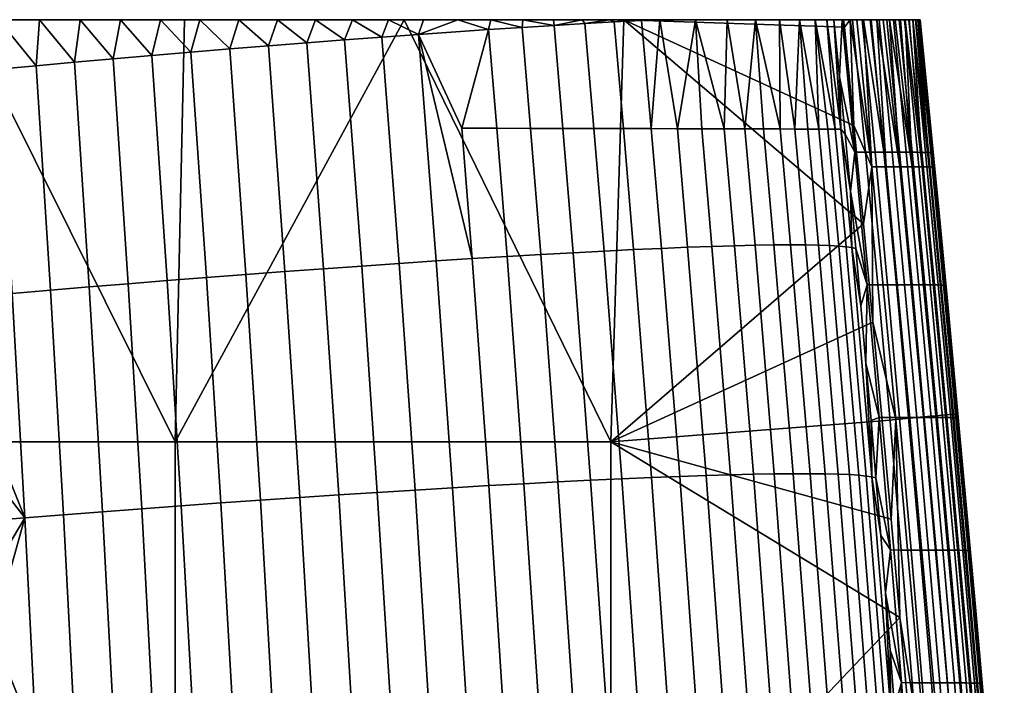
# Model space of a CAD drawing. Header units: millimetres. Extents: x 422 to 799, y -530 to 0.
# Tile 656 of 656: x 697 to 787, y -61 to 0. Entities that reach past the tile are written whole.
import ezdxf

# ---------------------------------------------------------------- set-up
doc = ezdxf.new("R2010")
doc.units = ezdxf.units.MM
doc.header["$MEASUREMENT"] = 0
doc.layers.add('sanitari', color=7, linetype='Continuous')

msp = doc.modelspace()

# ---------------------------------------------------------------- meshes
at = {"layer": 'sanitari'}
mesh = msp.add_polyface(dxfattribs=at)
corners = [(653.774, 0, -65.974), (610.826, 0, -65.974), (610.826, 0, -31.641), (653.774, 0, -31.641), (653.774, 0, -100.307), (610.826, 0, -100.307), (653.774, 0, -134.641), (610.826, 0, -134.641), (653.774, 0, -168.974), (610.826, 0, -168.974), (653.774, 0, -203.307), (610.826, 0, -203.307), (653.774, 0, -237.641), (610.826, 0, -237.641), (696.722, 0, -65.974), (696.722, 0, -31.641), (696.722, 0, -100.307), (696.722, 0, -134.641), (696.722, 0, -168.974), (696.722, 0, -203.307), (696.722, 0, -237.641), (671.343, 0), (651.171, 0), (630.998, 0), (691.516, 0), (670.846, 0, -269.281), (690.852, 0, -269.281), (630.832, 0, -269.281), (650.839, 0, -269.281), (610.826, 0, -269.281), (610.826, 0), (630.832, 0, -269.281), (610.827, -32.009, -270.432), (610.826, 0, -269.281), (650.839, 0, -269.281), (670.846, 0, -269.281), (654.433, -32.009, -270.432), (632.63, -32.009, -270.432), (690.852, 0, -269.281), (691.159, -4.852, -269.456), (676.236, -32.009, -270.432), (691.478, -9.992, -269.641), (691.791, -15.132, -269.826), (692.097, -20.272, -270.01), (692.397, -25.413, -270.195), (692.69, -30.554, -270.38), (692.976, -35.695, -270.565), (693.255, -40.837, -270.75), (693.528, -45.979, -270.935), (692.845, -4.696, -269.433), (691.159, -4.852, -269.456), (690.852, 0, -269.281), (694.59, -4.535, -269.372), (691.791, -15.132, -269.826), (691.478, -9.992, -269.641), (695.86, -25.113, -270.111), (692.397, -25.413, -270.195), (692.097, -20.272, -270.01), (692.69, -30.554, -270.38), (694.616, 0, -269.195), (590.827, -38.725), (630.827, -38.725), (630.998, 0), (610.826, 0), (651.171, 0), (670.827, -38.725), (671.343, 0), (710.827, -38.725), (691.516, 0)]
mesh.append_faces([[corners[k] for k in face] for face in [(0, 1, 2, 3), (4, 5, 1, 0), (6, 7, 5, 4), (8, 9, 7, 6), (10, 11, 9, 8), (12, 13, 11, 10), (14, 0, 3, 15), (16, 4, 0, 14), (17, 6, 4, 16), (18, 8, 6, 17), (19, 10, 8, 18), (20, 12, 10, 19), (21, 3, 22, 22), (23, 3, 2, 2), (23, 22, 3, 3), (24, 15, 21, 21), (15, 3, 21, 21), (20, 25, 12, 12), (20, 26, 25, 25), (27, 12, 28, 28), (25, 28, 12, 12), (29, 13, 27, 27), (13, 12, 27, 27), (2, 30, 23, 23), (31, 32, 33, 33), (34, 35, 36, 36), (37, 31, 34, 34), (38, 39, 35, 35), (37, 32, 31, 31), (36, 37, 34, 34), (35, 40, 36, 36), (35, 39, 41, 41), (35, 41, 40, 40), (40, 42, 43, 43), (40, 44, 45, 45), (43, 44, 40, 40), (45, 46, 40, 40), (40, 47, 48, 48), (47, 40, 46, 46), (41, 42, 40, 40), (49, 50, 51, 51), (52, 53, 54, 54), (49, 54, 50, 50), (55, 56, 57, 57), (55, 58, 56, 56), (55, 57, 53, 53), (49, 51, 59, 59), (49, 52, 54, 54), (60, 61, 62, 63), (61, 64, 62, 62), (61, 65, 64, 64), (64, 65, 66, 66), (65, 67, 68, 66)]])
mesh = msp.add_polyface(dxfattribs=at)
corners = [(739.67, 0, -65.974), (696.722, 0, -65.974), (696.722, 0, -31.641), (739.67, 0, -31.641), (739.67, 0, -100.307), (696.722, 0, -100.307), (739.67, 0, -134.641), (696.722, 0, -134.641), (739.67, 0, -168.974), (696.722, 0, -168.974), (739.67, 0, -203.307), (696.722, 0, -203.307), (696.722, 0, -237.641), (691.516, 0), (711.688, 0), (713.099, 0, -266.192), (716.687, 0, -265.086), (720.225, 0, -263.814), (723.699, 0, -262.38), (709.467, 0, -267.131), (733.641, 0, -257.156), (730.412, 0, -259.048), (727.097, 0, -260.79), (736.777, 0, -255.119), (698.365, 0, -268.935), (702.094, 0, -268.504), (690.852, 0, -269.281), (694.616, 0, -269.195), (705.796, 0, -267.902), (699.371, -24.815, -269.875), (695.86, -25.113, -270.111), (694.59, -4.535, -269.372), (698.069, -4.218, -269.137), (702.922, -24.518, -269.482), (701.587, -3.903, -268.747), (706.502, -24.226, -268.926), (705.134, -3.591, -268.194), (710.101, -23.937, -268.201), (708.699, -3.283, -267.475), (713.707, -23.654, -267.303), (712.272, -2.981, -266.584), (717.308, -23.378, -266.231), (715.84, -2.686, -265.52), (720.892, -23.11, -264.98), (719.391, -2.398, -264.279), (700.562, -45.421, -270.614), (697.02, -45.7, -270.851), (704.143, -45.146, -270.219), (707.753, -44.873, -269.659), (711.382, -44.606, -268.93), (715.019, -44.344, -268.027), (718.651, -44.088, -266.947), (692.976, -35.695, -270.565), (692.69, -30.554, -270.38), (693.528, -45.979, -270.935), (693.255, -40.837, -270.75), (694.616, 0, -269.195), (698.365, 0, -268.935), (702.094, 0, -268.504), (705.796, 0, -267.902), (709.467, 0, -267.131), (713.099, 0, -266.192), (716.687, 0, -265.086), (692.845, -4.696, -269.433), (720.225, 0, -263.814), (691.791, -15.132, -269.826), (691.516, 0), (710.827, -38.725), (711.688, 0)]
mesh.append_faces([[corners[k] for k in face] for face in [(0, 1, 2, 3), (4, 5, 1, 0), (6, 7, 5, 4), (8, 9, 7, 6), (10, 11, 9, 8), (12, 11, 10, 10), (2, 13, 14, 14), (15, 12, 16, 16), (17, 16, 12, 12), (17, 12, 18, 18), (15, 19, 12, 12), (20, 21, 12, 12), (18, 12, 22, 22), (23, 20, 12, 12), (24, 12, 25, 25), (26, 12, 27, 27), (12, 24, 27, 27), (25, 12, 28, 28), (12, 19, 28, 28), (29, 30, 31, 32), (33, 29, 32, 34), (35, 33, 34, 36), (37, 35, 36, 38), (39, 37, 38, 40), (41, 39, 40, 42), (43, 41, 42, 44), (45, 46, 30, 29), (47, 45, 29, 33), (48, 47, 33, 35), (49, 48, 35, 37), (50, 49, 37, 39), (51, 50, 39, 41), (30, 52, 53, 53), (46, 54, 55, 55), (46, 55, 52, 52), (56, 57, 32, 32), (36, 58, 59, 59), (58, 34, 57, 57), (59, 60, 38, 38), (61, 62, 42, 42), (40, 60, 61, 61), (56, 31, 63, 63), (56, 32, 31, 31), (58, 36, 34, 34), (57, 34, 32, 32), (60, 40, 38, 38), (62, 44, 42, 42), (61, 42, 40, 40), (59, 38, 36, 36), (64, 44, 62, 62), (31, 30, 65, 65), (52, 30, 46, 46), (66, 67, 68, 68)]])
mesh = msp.add_polyface(dxfattribs=at)
corners = [(731.861, 0), (739.67, 0, -31.641), (711.688, 0), (752.033, 0), (778.823, 0, -45.47), (739.67, 0, -65.974), (777.795, 0, -83.952), (739.67, 0, -100.307), (696.722, 0, -31.641), (727.097, 0, -260.79), (696.722, 0, -237.641), (730.412, 0, -259.048), (736.777, 0, -255.119), (739.816, 0, -252.938), (739.67, 0, -168.974), (772.069, 0, -186.467), (739.67, 0, -203.307), (774.725, 0, -148.052), (739.67, 0, -134.641), (745.581, 0, -248.159), (748.196, 0, -245.668), (742.752, 0, -250.617), (750.693, 0, -243.064), (758.596, 0, -232.915), (755.323, 0, -237.534), (753.07, 0, -240.351), (724.446, -22.851, -263.551), (720.892, -23.11, -264.98), (719.391, -2.398, -264.279), (722.912, -2.12, -262.862), (727.956, -22.602, -261.945), (726.39, -1.852, -261.268), (731.41, -22.364, -260.161), (729.812, -1.596, -259.499), (734.794, -22.139, -258.204), (733.164, -1.352, -257.558), (738.095, -21.927, -256.077), (720.225, 0, -263.814), (723.699, 0, -262.38), (727.097, 0, -260.79), (730.412, 0, -259.048), (733.641, 0, -257.156), (736.777, 0, -255.119), (742.677, -0.707, -250.749), (739.816, 0, -252.938), (742.752, 0, -250.617), (739.609, -0.907, -253.177), (745.627, -0.524, -248.173), (745.581, 0, -248.159), (748.196, 0, -245.668), (743.459, -9.97, -251.008), (740.362, -9.962, -253.44), (746.436, -9.978, -248.427), (749.282, -9.985, -245.706), (748.446, -0.358, -245.458), (737.156, -9.953, -255.713), (741.299, -21.729, -253.787), (744.396, -21.547, -251.338), (750.219, -21.23, -246.003), (747.373, -21.38, -248.741), (751.987, -9.992, -242.853), (751.127, -0.21, -242.613), (750.693, 0, -243.064), (711.688, 0), (710.827, -38.725), (731.861, 0), (750.827, -38.725), (752.033, 0)]
mesh.append_faces([[corners[k] for k in face] for face in [(0, 1, 2, 2), (0, 3, 1, 1), (1, 4, 5, 5), (5, 6, 7, 7), (8, 2, 1, 1), (9, 10, 11, 11), (12, 10, 13, 13), (14, 15, 16, 16), (17, 14, 18, 18), (19, 10, 20, 20), (10, 21, 13, 13), (10, 19, 21, 21), (10, 22, 20, 20), (23, 24, 16, 16), (25, 22, 10, 10), (25, 10, 16, 16), (26, 27, 28, 29), (30, 26, 29, 31), (32, 30, 31, 33), (34, 32, 33, 35), (35, 36, 34, 34), (29, 37, 38, 38), (33, 39, 40, 40), (39, 31, 38, 38), (35, 41, 42, 42), (43, 44, 45, 45), (44, 46, 42, 42), (41, 35, 40, 40), (31, 39, 33, 33), (35, 42, 46, 46), (33, 40, 35, 35), (47, 48, 49, 49), (43, 45, 47, 47), (46, 43, 50, 51), (43, 47, 52, 50), (45, 48, 47, 47), (44, 43, 46, 46), (53, 52, 47, 54), (46, 55, 35, 35), (29, 38, 31, 31), (29, 28, 37, 37), (55, 51, 56, 36), (35, 55, 36, 36), (51, 50, 57, 56), (47, 49, 54, 54), (52, 53, 58, 59), (50, 52, 59, 57), (60, 53, 54, 61), (51, 55, 46, 46), (62, 54, 49, 49), (63, 64, 65, 65), (66, 67, 65, 65)]])
mesh = msp.add_polyface(dxfattribs=at)
corners = [(722.265, -43.841, -265.688), (718.651, -44.088, -266.947), (717.308, -23.378, -266.231), (720.892, -23.11, -264.98), (725.849, -43.603, -264.249), (724.446, -22.851, -263.551), (729.39, -43.374, -262.632), (727.956, -22.602, -261.945), (732.873, -43.157, -260.836), (731.41, -22.364, -260.161), (736.286, -42.951, -258.865), (734.794, -22.139, -258.204), (739.615, -42.758, -256.724), (738.095, -21.927, -256.077), (742.847, -42.58, -254.417), (741.299, -21.729, -253.787), (745.971, -42.415, -251.952), (744.396, -21.547, -251.338), (748.974, -42.266, -249.336), (747.373, -21.38, -248.741), (751.845, -42.133, -246.578), (750.219, -21.23, -246.003), (754.575, -42.016, -243.689), (752.925, -21.097, -243.134), (757.155, -41.915, -240.68), (755.481, -20.981, -240.146), (759.576, -41.831, -237.561), (757.881, -20.882, -237.05), (761.833, -41.764, -234.346), (760.117, -20.802, -233.858), (763.919, -41.714, -231.047), (762.184, -20.739, -230.583), (765.832, -41.68, -227.677), (764.078, -20.694, -227.238), (723.506, -64.591, -266.402), (719.864, -64.816, -267.668), (727.117, -64.375, -264.956), (730.685, -64.168, -263.329), (734.196, -63.972, -261.523), (737.635, -63.788, -259.541), (740.99, -63.616, -257.387), (744.249, -63.458, -255.067), (747.397, -63.313, -252.588), (750.425, -63.182, -249.956), (753.32, -63.067, -247.183), (756.073, -62.967, -244.277), (758.674, -62.883, -241.249), (761.117, -62.814, -238.112), (763.393, -62.761, -234.877), (765.499, -62.724, -231.557), (767.43, -62.703, -228.166), (724.608, -85.36, -267.123), (720.94, -85.561, -268.394), (728.245, -85.167, -265.67), (731.837, -84.984, -264.036), (735.372, -84.811, -262.222), (738.836, -84.649, -260.231), (742.216, -84.5, -258.068), (745.498, -84.363, -255.737), (748.67, -84.239, -253.246), (751.72, -84.128, -250.603), (754.637, -84.032, -247.816), (757.412, -83.95, -244.896), (760.035, -83.883, -241.854), (762.498, -83.831, -238.701), (764.794, -83.793, -235.45), (766.919, -83.77, -232.113), (750.827, -38.725), (710.827, -38.725), (710.827, -82.749), (750.827, -82.749), (731.861, 0), (777.379, -54.865), (776.561, -45.832), (775.73, -36.8), (774.884, -27.769), (774.026, -18.74)]
mesh.append_faces([[corners[k] for k in face] for face in [(0, 1, 2, 3), (4, 0, 3, 5), (6, 4, 5, 7), (8, 6, 7, 9), (10, 8, 9, 11), (12, 10, 11, 13), (14, 12, 13, 15), (16, 14, 15, 17), (18, 16, 17, 19), (20, 18, 19, 21), (22, 20, 21, 23), (24, 22, 23, 25), (26, 24, 25, 27), (28, 26, 27, 29), (30, 28, 29, 31), (32, 30, 31, 33), (34, 35, 1, 0), (36, 34, 0, 4), (37, 36, 4, 6), (38, 37, 6, 8), (39, 38, 8, 10), (40, 39, 10, 12), (41, 40, 12, 14), (42, 41, 14, 16), (43, 42, 16, 18), (44, 43, 18, 20), (45, 44, 20, 22), (46, 45, 22, 24), (47, 46, 24, 26), (48, 47, 26, 28), (49, 48, 28, 30), (50, 49, 30, 32), (51, 52, 35, 34), (53, 51, 34, 36), (54, 53, 36, 37), (55, 54, 37, 38), (56, 55, 38, 39), (57, 56, 39, 40), (58, 57, 40, 41), (59, 58, 41, 42), (60, 59, 42, 43), (61, 60, 43, 44), (62, 61, 44, 45), (63, 62, 45, 46), (64, 63, 46, 47), (65, 64, 47, 48), (66, 65, 48, 49), (67, 68, 69, 70), (67, 71, 68, 68), (72, 67, 70, 70), (73, 74, 67, 67), (75, 76, 67, 67)]])
mesh = msp.add_polyface(dxfattribs=at)
corners = [(752.033, 0), (779.239, 0, -7.02), (739.67, 0, -31.641), (739.67, 0, -134.641), (739.67, 0, -100.307), (776.157, 0, -122.421), (777.795, 0, -83.952), (777.317, 0, -96.777), (776.771, 0, -109.6), (775.475, 0, -135.238), (779.03, 0, -32.642), (778.823, 0, -45.47), (778.548, 0, -58.298), (778.206, 0, -71.125), (739.67, 0, -65.974), (774.725, 0, -148.052), (770.663, 0, -201.538), (739.67, 0, -203.307), (771.32, 0, -195.934), (768.158, 0, -212.523), (769.607, 0, -207.074), (766.32, 0, -217.863), (773.907, 0, -160.862), (773.022, 0, -173.667), (739.67, 0, -168.974), (772.069, 0, -186.467), (761.526, 0, -228.084), (758.596, 0, -232.915), (755.323, 0, -237.534), (753.07, 0, -240.351), (764.105, 0, -223.061), (751.127, -0.21, -242.613), (750.693, 0, -243.064), (753.07, 0, -240.351), (754.543, -9.998, -239.881), (751.987, -9.992, -242.853), (753.659, -0.079, -239.65), (748.446, -0.358, -245.458), (755.323, 0, -237.534), (756.94, -10.003, -236.801), (758.596, 0, -232.915), (761.526, 0, -228.084), (761.237, -10.013, -230.364), (759.174, -10.011, -233.624), (757.881, -20.882, -237.05), (755.481, -20.981, -240.146), (752.925, -21.097, -243.134), (750.219, -21.23, -246.003), (749.282, -9.985, -245.706), (760.117, -20.802, -233.858), (763.127, -10.02, -227.034), (762.184, -20.739, -230.583), (764.105, 0, -223.061), (764.842, -10.027, -223.646), (765.797, -20.666, -223.835), (764.078, -20.694, -227.238), (766.378, -10.028, -220.214), (767.339, -20.655, -220.389), (766.32, 0, -217.863), (768.158, 0, -212.523), (767.737, -10.033, -216.751), (768.705, -20.661, -216.911), (752.033, 0), (750.827, -38.725), (774.026, -18.74), (773.155, -9.712), (772.273, -0.685), (772.206, 0)]
mesh.append_faces([[corners[k] for k in face] for face in [(0, 1, 2, 2), (3, 4, 5, 5), (6, 7, 4, 4), (4, 8, 5, 5), (8, 4, 7, 7), (9, 3, 5, 5), (10, 11, 2, 2), (12, 13, 14, 14), (13, 6, 14, 14), (15, 3, 9, 9), (16, 17, 18, 18), (19, 17, 20, 20), (16, 20, 17, 17), (21, 17, 19, 19), (22, 23, 24, 24), (18, 17, 25, 25), (25, 24, 23, 23), (15, 22, 24, 24), (17, 26, 27, 27), (17, 28, 29, 29), (26, 17, 30, 30), (30, 17, 21, 21), (31, 32, 33, 33), (34, 35, 31, 36), (37, 32, 31, 31), (36, 31, 33, 33), (33, 38, 36, 36), (34, 36, 38, 38), (39, 38, 40, 40), (41, 42, 40, 40), (39, 40, 43, 43), (34, 39, 44, 45), (35, 34, 45, 46), (46, 47, 48, 35), (39, 43, 49, 44), (50, 42, 41, 41), (43, 42, 51, 49), (50, 41, 52, 52), (50, 53, 54, 55), (42, 50, 55, 51), (42, 43, 40, 40), (53, 56, 57, 54), (38, 39, 34, 34), (53, 50, 52, 52), (58, 59, 60, 60), (56, 52, 58, 58), (56, 60, 61, 57), (60, 56, 58, 58), (56, 53, 52, 52), (62, 63, 64, 64), (64, 65, 62, 62), (65, 66, 62, 62), (66, 67, 62, 62)]])
mesh = msp.add_polyface(dxfattribs=at)
corners = [(773.155, -9.712), (774.802, -13.489, -0.117), (772.801, 0, -0.025), (772.273, -0.685), (773.41, 0, -0.103), (774.028, 0, -0.239), (772.206, 0), (777.375, -13.493, -1.145), (775.845, 0, -1.01), (775.254, 0, -0.692), (774.645, 0, -0.435), (776.114, -13.491, -0.493), (776.41, 0, -1.388), (778.501, -13.495, -2.057), (776.938, 0, -1.821), (780.066, -13.498, -4.438), (779.004, 0, -5.206), (778.81, 0, -4.591), (778.553, 0, -3.984), (779.415, -13.497, -3.18), (778.235, 0, -3.395), (777.857, 0, -2.832), (780.44, -13.499, -5.744), (779.139, 0, -5.821), (780.122, -9.035, -7.02), (779.216, 0, -6.428), (779.239, 0, -7.02), (777.423, 0, -2.305), (772.206, 0), (772.801, 0, -0.025), (773.41, 0, -0.103), (774.028, 0, -0.239), (774.645, 0, -0.435), (775.254, 0, -0.692), (775.845, 0, -1.01), (752.033, 0), (779.239, 0, -7.02), (776.41, 0, -1.388), (776.938, 0, -1.821), (777.423, 0, -2.305), (777.857, 0, -2.832), (778.235, 0, -3.395), (778.553, 0, -3.984), (778.81, 0, -4.591), (779.139, 0, -5.821), (779.004, 0, -5.206), (779.216, 0, -6.428), (739.67, 0, -31.641), (779.03, 0, -32.642), (739.67, 0, -65.974), (778.823, 0, -45.47), (778.548, 0, -58.298), (780.009, -12.172, -45.47), (778.823, 0, -45.47), (779.03, 0, -32.642), (780.216, -12.172, -32.642), (779.734, -12.172, -58.298), (778.548, 0, -58.298), (778.98, -12.17, -83.953), (777.795, 0, -83.952), (778.206, 0, -71.125), (779.391, -12.171, -71.126), (778.501, -12.169, -96.778), (777.317, 0, -96.777), (777.954, -12.168, -109.601), (776.771, 0, -109.6), (777.339, -12.167, -122.422), (776.157, 0, -122.421), (776.656, -12.166, -135.24), (775.475, 0, -135.238), (775.086, -12.163, -160.864), (773.907, 0, -160.862), (774.725, 0, -148.052), (775.905, -12.164, -148.054), (774.2, -12.161, -173.669), (773.022, 0, -173.667), (773.245, -12.159, -186.469), (772.069, 0, -186.467), (771.32, 0, -195.934), (771.831, -5.248, -195.956), (769.607, 0, -207.074), (770.663, 0, -201.538), (771.433, -10.044, -202.828), (768.158, 0, -212.523), (769.927, -10.038, -209.78), (771.94, -10.045, -199.387), (771.32, 0, -195.934), (770.763, -10.043, -206.296)]
mesh.append_faces([[corners[k] for k in face] for face in [(0, 1, 2, 2), (3, 0, 2, 2), (1, 4, 2, 2), (4, 1, 5, 5), (3, 2, 6, 6), (7, 8, 9, 9), (10, 11, 9, 9), (12, 13, 14, 14), (8, 7, 12, 12), (15, 16, 17, 17), (15, 17, 18, 18), (19, 18, 20, 20), (19, 20, 21, 21), (16, 22, 23, 23), (22, 24, 25, 25), (25, 24, 26, 26), (13, 21, 27, 27), (28, 29, 30, 30), (28, 31, 32, 32), (33, 28, 32, 32), (33, 34, 28, 28), (35, 28, 36, 36), (28, 30, 31, 31), (28, 37, 38, 38), (39, 40, 28, 28), (39, 28, 38, 38), (28, 40, 41, 41), (42, 43, 28, 28), (44, 28, 45, 45), (28, 43, 45, 45), (41, 42, 28, 28), (28, 44, 46, 46), (47, 36, 48, 48), (49, 50, 51, 51), (36, 28, 46, 46), (34, 37, 28, 28), (52, 53, 54, 55), (56, 57, 53, 52), (58, 59, 60, 61), (62, 63, 59, 58), (61, 60, 57, 56), (63, 62, 64, 65), (66, 67, 65, 64), (68, 69, 67, 66), (70, 71, 72, 73), (74, 75, 71, 70), (73, 72, 69, 68), (76, 77, 75, 74), (78, 77, 79, 79), (80, 81, 82, 82), (83, 80, 84, 84), (85, 81, 86, 86), (87, 84, 80, 80)]])
mesh = msp.add_polyface(dxfattribs=at)
corners = [(774.802, -13.489, -0.117), (774.026, -18.74), (774.884, -27.769), (773.155, -9.712), (776.114, -13.491, -0.493), (774.028, 0, -0.239), (774.645, 0, -0.435), (776.41, 0, -1.388), (777.375, -13.493, -1.145), (778.501, -13.495, -2.057), (775.254, 0, -0.692), (777.423, 0, -2.305), (776.938, 0, -1.821), (777, -36.682, -0.117), (779.004, 0, -5.206), (780.066, -13.498, -4.438), (780.44, -13.499, -5.744), (778.553, 0, -3.984), (779.415, -13.497, -3.18), (777.857, 0, -2.832), (779.216, 0, -6.428), (779.139, 0, -5.821), (782.586, -36.163, -5.744), (781.853, -27.112, -7.02), (780.994, -18.073, -7.02), (780.122, -9.035, -7.02), (780.216, -12.172, -32.642), (780.355, -12.172, -19.815), (781.52, -24.346, -19.815), (781.38, -24.345, -32.643), (780.009, -12.172, -45.47), (781.173, -24.345, -45.471), (779.734, -12.172, -58.298), (780.896, -24.344, -58.3), (779.391, -12.171, -71.126), (780.552, -24.343, -71.128), (778.98, -12.17, -83.953), (780.139, -24.342, -83.955), (778.501, -12.169, -96.778), (779.658, -24.34, -96.781), (777.954, -12.168, -109.601), (779.109, -24.338, -109.604), (777.339, -12.167, -122.422), (778.491, -24.336, -122.425), (776.656, -12.166, -135.24), (777.805, -24.334, -135.243), (775.905, -12.164, -148.054), (777.051, -24.332, -148.058), (775.086, -12.163, -160.864), (776.229, -24.329, -160.868), (774.2, -12.161, -173.669), (775.338, -24.326, -173.673), (773.245, -12.159, -186.469), (774.38, -24.323, -186.473), (780.994, -18.073, -7.02), (780.122, -9.035, -7.02), (779.03, 0, -32.642), (779.239, 0, -7.02), (772.828, -15.752, -196.016), (772.334, -10.499, -195.984), (771.831, -5.248, -195.956), (773.314, -21.008, -196.054), (773.791, -26.266, -196.097), (772.069, 0, -186.467), (772.334, -10.499, -195.984), (771.94, -10.045, -199.387), (771.831, -5.248, -195.956), (771.32, 0, -195.934), (771.433, -10.044, -202.828), (770.663, 0, -201.538), (771.756, -20.772, -206.412), (770.91, -20.72, -209.911), (769.927, -10.038, -209.78), (770.763, -10.043, -206.296), (768.919, -10.038, -213.269), (768.158, 0, -212.523), (767.737, -10.033, -216.751), (769.894, -20.682, -213.414), (772.952, -20.917, -199.474), (772.435, -20.838, -202.93), (769.607, 0, -207.074), (772.828, -15.752, -196.016), (768.705, -20.661, -216.911), (773.791, -26.266, -196.097), (773.314, -21.008, -196.054), (780.355, -12.172, -19.815), (779.239, 0, -7.02), (780.122, -9.035, -7.02)]
mesh.append_faces([[corners[k] for k in face] for face in [(0, 1, 2, 2), (1, 0, 3, 3), (0, 4, 5, 5), (6, 5, 4, 4), (7, 8, 9, 9), (8, 10, 4, 4), (11, 12, 9, 9), (2, 13, 0, 0), (14, 15, 16, 16), (17, 18, 15, 15), (9, 18, 19, 19), (20, 21, 16, 16), (22, 23, 24, 16), (16, 24, 25, 25), (26, 27, 28, 29), (30, 26, 29, 31), (32, 30, 31, 33), (34, 32, 33, 35), (36, 34, 35, 37), (38, 36, 37, 39), (40, 38, 39, 41), (42, 40, 41, 43), (44, 42, 43, 45), (46, 44, 45, 47), (48, 46, 47, 49), (50, 48, 49, 51), (52, 50, 51, 53), (54, 27, 55, 55), (27, 54, 28, 28), (56, 27, 26, 26), (56, 57, 27, 27), (58, 52, 53, 53), (52, 59, 60, 60), (58, 53, 61, 61), (59, 52, 58, 58), (53, 62, 61, 61), (60, 63, 52, 52), (64, 65, 66, 66), (67, 66, 65, 65), (68, 69, 65, 65), (70, 71, 72, 73), (74, 75, 72, 72), (76, 75, 74, 74), (71, 77, 74, 72), (78, 79, 68, 65), (73, 80, 68, 68), (81, 65, 64, 64), (79, 70, 73, 68), (65, 81, 78, 78), (77, 82, 76, 74), (83, 78, 84, 84), (81, 84, 78, 78), (85, 86, 87, 87)]])
mesh = msp.add_polyface(dxfattribs=at)
corners = [(775.73, -36.8), (776.561, -45.832), (777, -36.682, -0.117), (774.884, -27.769), (778.299, -36.561, -0.493), (776.114, -13.491, -0.493), (774.802, -13.489, -0.117), (775.472, -36.49, -186.479), (776.437, -36.494, -173.679), (777.494, -48.665, -173.688), (776.519, -48.66, -186.488), (775.338, -24.326, -173.673), (776.229, -24.329, -160.868), (777.334, -36.498, -160.874), (774.38, -24.323, -186.473), (775.17, -42.054, -196.255), (774.259, -31.526, -196.144), (776.045, -52.591, -196.385), (777.522, -60.834, -186.499), (774.719, -36.789, -196.197), (773.791, -26.266, -196.097), (775.612, -47.321, -196.318), (776.468, -57.863, -196.458), (776.883, -63.138, -196.535), (767.567, -41.663, -224.249), (765.832, -41.68, -227.677), (764.078, -20.694, -227.238), (765.797, -20.666, -223.835), (769.125, -41.661, -220.777), (767.339, -20.655, -220.389), (770.505, -41.676, -217.273), (768.705, -20.661, -216.911), (771.707, -41.705, -213.749), (769.894, -20.682, -213.414), (772.734, -41.749, -210.219), (770.91, -20.72, -209.911), (773.589, -41.806, -206.694), (771.756, -20.772, -206.412), (774.277, -41.877, -203.185), (772.435, -20.838, -202.93), (774.802, -41.96, -199.702), (772.952, -20.917, -199.474), (769.183, -62.697, -224.717), (767.43, -62.703, -228.166), (770.757, -62.705, -221.222), (772.151, -62.728, -217.696), (773.367, -62.766, -214.149), (774.407, -62.816, -210.596), (775.274, -62.879, -207.047), (775.972, -62.955, -203.514), (776.507, -63.041, -200.006), (768.868, -83.761, -228.705), (766.919, -83.77, -232.113), (765.499, -62.724, -231.557), (770.639, -83.767, -225.237), (772.229, -83.786, -221.724), (773.639, -83.818, -218.178), (774.87, -83.864, -214.611), (775.924, -83.921, -211.037), (776.804, -83.991, -207.468), (777.514, -84.071, -203.913), (775.612, -47.321, -196.318), (776.045, -52.591, -196.385), (773.791, -26.266, -196.097), (774.259, -31.526, -196.144), (774.719, -36.789, -196.197), (775.17, -42.054, -196.255), (776.468, -57.863, -196.458), (776.883, -63.138, -196.535), (777.288, -68.415, -196.617), (778.967, -72.935), (750.827, -82.749), (779.737, -81.972), (778.181, -63.899), (777.379, -54.865), (774.884, -27.769), (750.827, -38.725), (775.73, -36.8), (776.561, -45.832)]
mesh.append_faces([[corners[k] for k in face] for face in [(0, 1, 2, 2), (2, 3, 0, 0), (2, 4, 5, 6), (7, 8, 9, 10), (11, 12, 13, 8), (14, 11, 8, 7), (15, 7, 10, 10), (16, 14, 7, 7), (17, 10, 18, 18), (16, 7, 19, 19), (20, 14, 16, 16), (21, 10, 17, 17), (15, 10, 21, 21), (19, 7, 15, 15), (17, 18, 22, 22), (22, 18, 23, 23), (24, 25, 26, 27), (28, 24, 27, 29), (30, 28, 29, 31), (32, 30, 31, 33), (34, 32, 33, 35), (36, 34, 35, 37), (38, 36, 37, 39), (40, 38, 39, 41), (42, 43, 25, 24), (44, 42, 24, 28), (45, 44, 28, 30), (46, 45, 30, 32), (47, 46, 32, 34), (48, 47, 34, 36), (49, 48, 36, 38), (50, 49, 38, 40), (51, 52, 53, 43), (54, 51, 43, 42), (55, 54, 42, 44), (56, 55, 44, 45), (57, 56, 45, 46), (58, 57, 46, 47), (59, 58, 47, 48), (60, 59, 48, 49), (40, 61, 62, 50), (41, 63, 64, 40), (40, 65, 66, 66), (65, 40, 64, 64), (50, 67, 68, 68), (67, 50, 62, 62), (61, 40, 66, 66), (69, 50, 68, 68), (70, 71, 72, 72), (73, 71, 70, 70), (71, 73, 74, 74), (75, 76, 77, 77), (78, 76, 74, 74)]])
mesh = msp.add_polyface(dxfattribs=at)
corners = [(778.299, -36.561, -0.493), (777, -36.682, -0.117), (780.238, -72.826, -0.117), (781.539, -72.714, -0.493), (779.55, -36.445, -1.145), (782.79, -72.606, -1.145), (780.665, -36.341, -2.057), (783.906, -72.51, -2.058), (781.571, -36.257, -3.181), (784.812, -72.432, -3.181), (782.216, -36.197, -4.438), (785.458, -72.376, -4.439), (782.586, -36.163, -5.744), (785.828, -72.345, -5.745), (776.561, -45.832), (777.379, -54.865), (777.375, -13.493, -1.145), (776.114, -13.491, -0.493), (778.501, -13.495, -2.057), (779.415, -13.497, -3.18), (780.066, -13.498, -4.438), (780.44, -13.499, -5.744), (784.351, -54.24, -7.021), (783.532, -45.195, -7.021), (782.7, -36.152, -7.02), (781.853, -27.112, -7.02), (781.885, -48.687, -96.792), (782.375, -48.689, -83.965), (783.447, -60.865, -83.971), (782.952, -60.863, -96.799), (781.327, -48.684, -109.616), (782.387, -60.86, -109.625), (780.699, -48.681, -122.439), (781.752, -60.856, -122.448), (780.002, -48.677, -135.257), (781.046, -60.853, -135.268), (779.235, -48.674, -148.072), (780.27, -60.848, -148.083), (778.399, -48.67, -160.883), (779.424, -60.844, -160.894), (777.494, -48.665, -173.688), (778.508, -60.839, -173.699), (776.519, -48.66, -186.488), (777.522, -60.834, -186.499), (782.521, -36.52, -32.644), (782.662, -36.52, -19.816), (783.779, -48.696, -19.817), (783.637, -48.695, -32.646), (782.312, -36.519, -45.473), (783.425, -48.694, -45.476), (782.034, -36.518, -58.303), (783.144, -48.693, -58.306), (781.687, -36.516, -71.131), (782.794, -48.691, -71.136), (781.271, -36.515, -83.959), (780.787, -36.513, -96.785), (780.234, -36.51, -109.609), (779.612, -36.508, -122.431), (778.921, -36.505, -135.249), (778.162, -36.501, -148.064), (777.334, -36.498, -160.874), (776.437, -36.494, -173.679), (781.38, -24.345, -32.643), (781.52, -24.346, -19.815), (781.173, -24.345, -45.471), (780.896, -24.344, -58.3), (780.552, -24.343, -71.128), (780.139, -24.342, -83.955), (779.658, -24.34, -96.781), (779.109, -24.338, -109.604), (778.491, -24.336, -122.425), (777.805, -24.334, -135.243), (777.051, -24.332, -148.058), (776.229, -24.329, -160.868), (781.853, -27.112, -7.02), (782.7, -36.152, -7.02), (783.532, -45.195, -7.021), (780.994, -18.073, -7.02), (784.351, -54.24, -7.021)]
mesh.append_faces([[corners[k] for k in face] for face in [(0, 1, 2, 3), (4, 0, 3, 5), (6, 4, 5, 7), (8, 6, 7, 9), (10, 8, 9, 11), (12, 10, 11, 13), (14, 15, 1, 1), (15, 2, 1, 1), (16, 17, 0, 4), (18, 16, 4, 6), (6, 8, 19, 18), (8, 10, 20, 19), (10, 12, 21, 20), (12, 22, 23, 23), (12, 24, 25, 25), (24, 12, 23, 23), (26, 27, 28, 29), (30, 26, 29, 31), (32, 30, 31, 33), (34, 32, 33, 35), (36, 34, 35, 37), (38, 36, 37, 39), (40, 38, 39, 41), (42, 40, 41, 43), (44, 45, 46, 47), (48, 44, 47, 49), (50, 48, 49, 51), (52, 50, 51, 53), (54, 52, 53, 27), (55, 54, 27, 26), (56, 55, 26, 30), (57, 56, 30, 32), (58, 57, 32, 34), (59, 58, 34, 36), (60, 59, 36, 38), (61, 60, 38, 40), (62, 63, 45, 44), (64, 62, 44, 48), (65, 64, 48, 50), (66, 65, 50, 52), (67, 66, 52, 54), (68, 67, 54, 55), (69, 68, 55, 56), (70, 69, 56, 57), (71, 70, 57, 58), (72, 71, 58, 59), (73, 72, 59, 60), (74, 75, 45, 45), (75, 76, 45, 45), (63, 77, 74, 74), (78, 46, 76, 76), (76, 46, 45, 45), (74, 45, 63, 63)]])
mesh = msp.add_polyface(dxfattribs=at)
corners = [(777.379, -54.865), (778.181, -63.899), (780.238, -72.826, -0.117), (778.967, -72.935), (779.737, -81.972), (785.828, -72.345, -5.745), (785.154, -63.286, -7.021), (784.351, -54.24, -7.021), (782.586, -36.163, -5.744), (786.712, -81.385, -7.021), (785.941, -72.335, -7.021), (785.783, -73.05, -32.652), (785.929, -73.051, -19.821), (786.958, -85.23, -19.823), (786.81, -85.229, -32.656), (785.566, -73.049, -45.484), (786.59, -85.228, -45.49), (785.278, -73.047, -58.317), (786.297, -85.227, -58.324), (784.918, -73.045, -71.149), (785.932, -85.225, -71.157), (784.488, -73.043, -83.98), (785.494, -85.222, -83.989), (783.986, -73.04, -96.809), (784.984, -85.22, -96.82), (783.413, -73.037, -109.636), (784.402, -85.216, -109.648), (782.768, -73.034, -122.46), (783.747, -85.213, -122.473), (782.053, -73.03, -135.28), (783.02, -85.209, -135.294), (781.266, -73.026, -148.096), (782.22, -85.205, -148.111), (780.408, -73.021, -160.907), (781.348, -85.2, -160.922), (779.479, -73.016, -173.713), (780.404, -85.195, -173.728), (778.479, -73.011, -186.513), (779.388, -85.19, -186.528), (784.724, -60.872, -32.649), (784.868, -60.873, -19.819), (784.51, -60.871, -45.48), (784.226, -60.869, -58.311), (783.872, -60.867, -71.142), (783.447, -60.865, -83.971), (782.952, -60.863, -96.799), (782.387, -60.86, -109.625), (781.752, -60.856, -122.448), (781.046, -60.853, -135.268), (780.27, -60.848, -148.083), (779.424, -60.844, -160.894), (778.508, -60.839, -173.699), (777.522, -60.834, -186.499), (783.637, -48.695, -32.646), (783.779, -48.696, -19.817), (783.425, -48.694, -45.476), (783.144, -48.693, -58.306), (782.794, -48.691, -71.136), (782.375, -48.689, -83.965), (785.941, -72.335, -7.021), (786.712, -81.385, -7.021), (784.351, -54.24, -7.021), (785.154, -63.286, -7.021), (778.069, -78.976, -196.795), (777.288, -68.415, -196.617), (776.883, -63.138, -196.535), (777.683, -73.694, -196.704), (778.06, -84.161, -200.384), (777.514, -84.071, -203.913), (775.972, -62.955, -203.514), (776.507, -63.041, -200.006), (777.288, -68.415, -196.617), (777.683, -73.694, -196.704), (778.069, -78.976, -196.795), (778.446, -84.26, -196.891)]
mesh.append_faces([[corners[k] for k in face] for face in [(0, 1, 2, 2), (1, 3, 2, 2), (2, 3, 4, 4), (5, 6, 7, 8), (5, 9, 10, 10), (6, 5, 10, 10), (11, 12, 13, 14), (15, 11, 14, 16), (17, 15, 16, 18), (19, 17, 18, 20), (21, 19, 20, 22), (23, 21, 22, 24), (25, 23, 24, 26), (27, 25, 26, 28), (29, 27, 28, 30), (31, 29, 30, 32), (33, 31, 32, 34), (35, 33, 34, 36), (37, 35, 36, 38), (39, 40, 12, 11), (41, 39, 11, 15), (42, 41, 15, 17), (43, 42, 17, 19), (44, 43, 19, 21), (45, 44, 21, 23), (46, 45, 23, 25), (47, 46, 25, 27), (48, 47, 27, 29), (49, 48, 29, 31), (50, 49, 31, 33), (51, 50, 33, 35), (52, 51, 35, 37), (53, 54, 40, 39), (55, 53, 39, 41), (56, 55, 41, 42), (57, 56, 42, 43), (58, 57, 43, 44), (12, 59, 60, 60), (54, 61, 40, 40), (40, 61, 62, 62), (12, 62, 59, 59), (12, 60, 13, 13), (62, 12, 40, 40), (63, 37, 38, 38), (64, 52, 37, 37), (65, 52, 64, 64), (66, 37, 63, 63), (64, 37, 66, 66), (67, 68, 69, 70), (70, 71, 72, 67), (67, 73, 74, 74), (73, 67, 72, 72)]])
mesh = msp.add_polyface(dxfattribs=at)
corners = [(695.65, -92.194, -272.597), (676.236, -96.026, -272.735), (695.448, -87.133, -272.415), (696.549, -117.508, -273.507), (676.236, -128.034, -273.886), (696.385, -112.445, -273.325), (696.213, -107.382, -273.143), (695.846, -97.257, -272.779), (696.705, -122.572, -273.689), (701.635, -66.038, -271.354), (698.066, -66.294, -271.591), (697.02, -45.7, -270.851), (700.562, -45.421, -270.614), (705.244, -65.784, -270.957), (704.143, -45.146, -270.219), (708.882, -65.534, -270.394), (707.753, -44.873, -269.659), (712.539, -65.289, -269.661), (711.382, -44.606, -268.93), (716.204, -65.049, -268.753), (715.019, -44.344, -268.027), (719.864, -64.816, -267.668), (718.651, -44.088, -266.947), (702.586, -86.664, -272.094), (698.992, -86.897, -272.332), (706.219, -86.433, -271.696), (709.883, -86.207, -271.131), (713.565, -85.985, -270.395), (717.255, -85.77, -269.484), (720.94, -85.561, -268.394), (703.396, -106.961, -272.823), (699.78, -107.17, -273.06), (707.051, -106.755, -272.424), (710.737, -106.554, -271.858), (714.442, -106.357, -271.12), (718.154, -106.167, -270.206), (704.075, -127.266, -273.552), (700.44, -127.45, -273.789), (707.751, -127.087, -273.153), (711.457, -126.912, -272.586), (715.181, -126.742, -271.847), (718.914, -126.578, -270.931), (694.052, -56.265, -271.305), (693.793, -51.122, -271.12), (693.528, -45.979, -270.935), (694.547, -66.553, -271.675), (694.303, -61.409, -271.49), (695.012, -76.842, -272.045), (694.783, -71.697, -271.86), (695.448, -87.133, -272.415), (695.234, -81.987, -272.23), (695.846, -97.257, -272.779), (695.65, -92.194, -272.597), (696.213, -107.382, -273.143), (696.033, -102.319, -272.961), (696.549, -117.508, -273.507), (696.385, -112.445, -273.325), (696.705, -122.572, -273.689), (710.827, -38.725), (670.827, -38.725), (670.827, -82.749), (710.827, -82.749), (693.956, -132.58), (689.593, -130.848), (685.164, -129.294), (702.456, -136.562), (698.246, -134.486), (708.958, -140.199)]
mesh.append_faces([[corners[k] for k in face] for face in [(0, 1, 2, 2), (3, 4, 5, 5), (1, 6, 5, 5), (1, 0, 7, 7), (4, 3, 8, 8), (9, 10, 11, 12), (13, 9, 12, 14), (15, 13, 14, 16), (17, 15, 16, 18), (19, 17, 18, 20), (21, 19, 20, 22), (23, 24, 10, 9), (25, 23, 9, 13), (26, 25, 13, 15), (27, 26, 15, 17), (28, 27, 17, 19), (29, 28, 19, 21), (30, 31, 24, 23), (32, 30, 23, 25), (33, 32, 25, 26), (34, 33, 26, 27), (35, 34, 27, 28), (36, 37, 31, 30), (38, 36, 30, 32), (39, 38, 32, 33), (40, 39, 33, 34), (41, 40, 34, 35), (11, 42, 43, 43), (11, 43, 44, 44), (10, 45, 46, 46), (10, 47, 48, 48), (10, 48, 45, 45), (10, 46, 42, 42), (24, 49, 50, 50), (24, 51, 52, 52), (24, 52, 49, 49), (31, 53, 54, 54), (31, 55, 56, 56), (31, 56, 53, 53), (31, 54, 51, 51), (37, 57, 55, 55), (24, 50, 47, 47), (11, 10, 42, 42), (24, 31, 51, 51), (55, 31, 37, 37), (47, 10, 24, 24), (58, 59, 60, 61), (62, 61, 63, 63), (61, 64, 63, 63), (65, 61, 66, 66), (61, 65, 67, 67), (66, 61, 62, 62), (60, 64, 61, 61)]])

doc.saveas('drawing.dxf')
